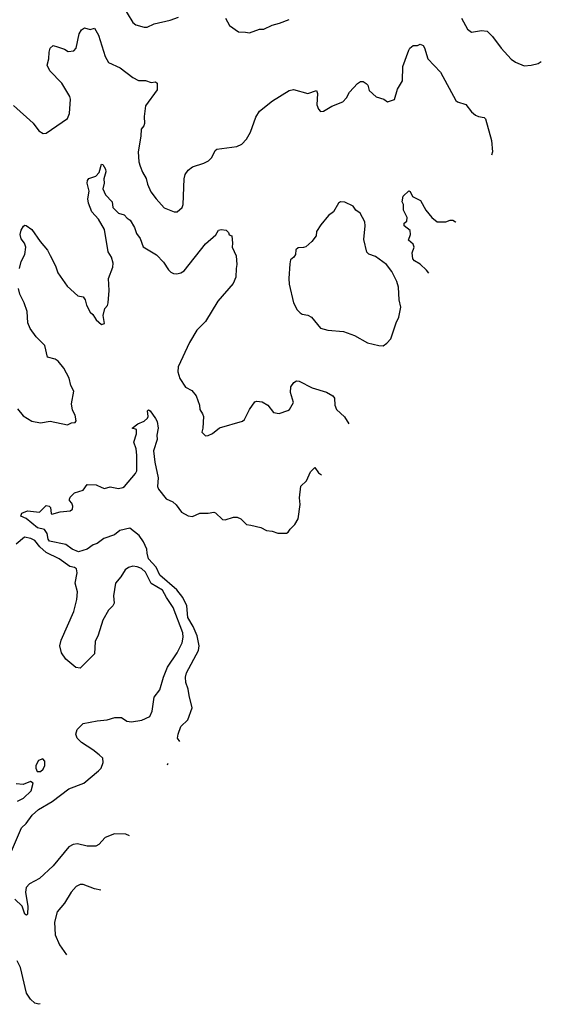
# Model space of a CAD drawing. Extents: x 2133489 to 2292442, y 756223 to 916462.
# Tile 458 of 463: x 2285370 to 2289037, y 879836 to 886754. Entities that reach past the tile are written whole.
import ezdxf

# ---------------------------------------------------------------- set-up
doc = ezdxf.new("R2010")
doc.units = 0

msp = doc.modelspace()

# ---------------------------------------------------------------- linework, layer by layer
at = {"layer": '0CON20XD'}
for points in [[(2286086, 886865), (2286166, 886735), (2286187, 886717), (2286245, 886702.5), (2286265, 886702.5), (2286314.5, 886725.5), (2286428.5, 886751.5), (2286485, 886772.5)], [(2286815.9, 886765.9), (2286845, 886712.5), (2286908.3, 886668.3), (2286956.4, 886666.4), (2286985, 886662.5), (2287055, 886686.7), (2287085, 886688.8), (2287145, 886716.7), (2287195, 886728.8), (2287265, 886756.7)], [(2288476.2, 886765), (2288517, 886687), (2288545, 886667.5), (2288615, 886678.8), (2288655, 886673.3), (2288693.8, 886635), (2288753.8, 886555), (2288825, 886476.7), (2288855, 886456.7), (2288915, 886431.2), (2288965, 886433.8), (2289015, 886446.2), (2289036.6, 886459.9)], [(2285325, 886152.5), (2285465, 886027.5), (2285505, 885974.2), (2285535, 885955.7), (2285555, 885955.8), (2285705, 886060.8), (2285719.4, 886095), (2285727.8, 886195), (2285723.1, 886215), (2285665, 886307.5), (2285580.8, 886395), (2285562, 886435), (2285575, 886480), (2285576, 886525), (2285583.8, 886555), (2285605, 886573.3), (2285635, 886563.8), (2285685, 886546.7), (2285710.7, 886530.7), (2285750, 886535), (2285766.4, 886553.6), (2285788, 886655), (2285805, 886683.3), (2285825, 886696), (2285865, 886685.8), (2285895, 886693.8), (2285922.9, 886645), (2285971.1, 886495), (2285995, 886454.2), (2286075, 886415.7), (2286165, 886348.6), (2286205, 886326), (2286255, 886328), (2286295, 886313.3), (2286325, 886316.7), (2286335, 886307.5), (2286335, 886262.5), (2286255, 886150), (2286243.9, 886073.9), (2286245.9, 886024.1), (2286242, 886008), (2286224, 885985), (2286222, 885935), (2286203.1, 885825), (2286207.8, 885755), (2286216.9, 885725), (2286232.1, 885682.1), (2286258.8, 885638.8), (2286267.9, 885597.9), (2286292, 885545), (2286328, 885495), (2286385, 885433.3), (2286455, 885403.8), (2286475.8, 885404.2), (2286511.2, 885435), (2286520, 885455), (2286525.6, 885635), (2286533.8, 885666.2), (2286555, 885698), (2286585, 885720.8), (2286665, 885745.6), (2286697.4, 885762.6), (2286721.5, 885785), (2286743.3, 885835), (2286755, 885845.6), (2286895.9, 885864.1), (2286931.1, 885878.9), (2286963.8, 885915), (2286993.1, 885965), (2287029.9, 886070.1), (2287055, 886110.6), (2287147.5, 886185), (2287265, 886257.1), (2287295, 886264.2), (2287395, 886236.7), (2287455, 886257.5), (2287463.3, 886235), (2287458.8, 886155), (2287470, 886125), (2287485, 886110), (2287505, 886111.2), (2287565, 886146.2), (2287642.3, 886177.7), (2287666.7, 886205), (2287687.5, 886245), (2287744.1, 886305.9), (2287765, 886320), (2287785, 886320), (2287806.4, 886306.4), (2287816.7, 886295), (2287826.4, 886256.4), (2287875, 886213.3), (2287930, 886195), (2287955, 886177.5), (2288005, 886192.5), (2288026.7, 886265), (2288060, 886325), (2288064, 886425), (2288105, 886540), (2288112.5, 886555), (2288135, 886572.5), (2288165, 886572.5), (2288185, 886582.5), (2288205, 886572.5), (2288215, 886557.5), (2288239.2, 886479.2), (2288328, 886385), (2288436.1, 886186.1), (2288446.4, 886176.4), (2288505, 886157.5), (2288545, 886107.5), (2288575, 886082.5), (2288595, 886073.3), (2288635, 886067.5), (2288645, 886057.5), (2288685.6, 885905), (2288693.3, 885825), (2288686.7, 885802.3)], [(2285368.1, 885005), (2285379.4, 885055), (2285405.8, 885104.2), (2285412, 885155), (2285404.2, 885184.2), (2285380.8, 885215), (2285372.9, 885245), (2285380, 885275), (2285397, 885303), (2285405, 885310), (2285415, 885307.5), (2285455, 885281.2), (2285514, 885195), (2285564.3, 885135), (2285583.3, 885096.7), (2285621.4, 885025), (2285637.1, 884975), (2285702.6, 884882.6), (2285778.8, 884815), (2285816.2, 884806.2), (2285830.4, 884785), (2285839.2, 884749.2), (2285865, 884700), (2285883, 884683), (2285906.7, 884645), (2285945, 884612.5), (2285965, 884620), (2285956.7, 884675), (2285968.8, 884725), (2285986, 884745), (2285992.5, 884765), (2285998.5, 884851.5), (2285994.6, 884935), (2286024.4, 885015), (2286025.6, 885044.4), (2286015.5, 885085), (2285992.2, 885122.2), (2285965, 885280), (2285922.7, 885352.7), (2285876.9, 885405), (2285854.5, 885465), (2285849.5, 885495), (2285858.3, 885548.3), (2285843.8, 885605), (2285846.2, 885625), (2285855, 885637.5), (2285905, 885654), (2285928.3, 885681.7), (2285945, 885740), (2285955, 885737.5), (2285973.3, 885705), (2285976, 885685), (2285962, 885635), (2285962.5, 885605), (2285953.3, 885565), (2285973.2, 885523.2), (2286020, 885475), (2286023.8, 885435), (2286064.5, 885394.5), (2286104.2, 885384.2), (2286125, 885360), (2286146.6, 885346.6), (2286175.6, 885295), (2286191.7, 885251.7), (2286217.4, 885217.4), (2286238, 885158), (2286332.1, 885102.1), (2286381.1, 885051.1), (2286415, 884996.7), (2286431.2, 884981.2), (2286450.3, 884970.3), (2286475, 884968.6), (2286503.3, 884975), (2286525, 884989.2), (2286675, 885178.6), (2286748.3, 885241.7), (2286767.5, 885275), (2286785, 885280), (2286820, 885275), (2286838.3, 885258.3), (2286841.7, 885241.7), (2286860, 885235), (2286866.7, 885185), (2286863.3, 885155), (2286891.2, 885095), (2286896.2, 885035), (2286892, 885005), (2286890, 884945), (2286869.4, 884900.6), (2286763.4, 884776.6), (2286675, 884632.5), (2286615, 884572.5), (2286563.5, 884485), (2286484, 884316), (2286480.3, 884280.3), (2286495, 884233.3), (2286535, 884173.3), (2286579.1, 884149.1), (2286610.3, 884110.3), (2286634, 884045), (2286636.7, 884015), (2286655.9, 883985.9), (2286661.2, 883965), (2286657.5, 883885), (2286650, 883855), (2286675, 883830), (2286695, 883832.5), (2286725, 883847.5), (2286775, 883886.7), (2286935, 883933.3), (2286950, 883945), (2286984, 884015), (2287021.9, 884068.1), (2287036.1, 884073.9), (2287075, 884070), (2287113.3, 884045), (2287155, 883993.3), (2287193, 883987), (2287255, 884007.5), (2287267.5, 884015), (2287293.8, 884065), (2287274, 884135), (2287276.1, 884173.9), (2287297.5, 884205), (2287315, 884216.2), (2287335, 884213.3), (2287425, 884168.1), (2287527.3, 884137.3), (2287571.7, 884111.7), (2287583.3, 884095), (2287586, 884045), (2287595.8, 884015.8), (2287653.4, 883963.4), (2287683, 883915.7)], [(2288246.3, 884974.4), (2288228.9, 884995), (2288185, 885036.7), (2288145, 885059.2), (2288133.8, 885075), (2288128.8, 885115), (2288143.8, 885155), (2288135, 885176.9), (2288103.8, 885205), (2288118.1, 885245), (2288115, 885272.5), (2288072.5, 885305), (2288072.5, 885325), (2288091.7, 885338.3), (2288093.3, 885365), (2288068, 885415), (2288067.5, 885455), (2288058.8, 885475), (2288065.9, 885514.1), (2288105, 885552.5), (2288115, 885547.5), (2288130.8, 885510.8), (2288187.5, 885485), (2288225.7, 885415.7), (2288266, 885365), (2288305, 885333.8), (2288365, 885334), (2288395, 885345.8), (2288415, 885346), (2288433.3, 885335), (2288436.2, 885331.5)], [(2287925, 884463.3), (2287949.5, 884480.5), (2287977.7, 884512.3), (2288016.2, 884625), (2288035.8, 884665), (2288050, 884735), (2288037.5, 884785), (2288033.1, 884875), (2288021.4, 884915), (2287985.6, 884985), (2287947.1, 885035), (2287871.1, 885091.1), (2287825, 885107.5), (2287810.7, 885120.7), (2287789.7, 885209.7), (2287799.2, 885305), (2287796, 885335), (2287764.1, 885394.1), (2287732.5, 885415), (2287713.3, 885445), (2287655, 885471.4), (2287626, 885474), (2287610, 885465), (2287575.8, 885404.2), (2287540.5, 885379.5), (2287487, 885313), (2287456.7, 885265), (2287453.6, 885236.4), (2287423.9, 885196.1), (2287380.7, 885159.3), (2287365, 885152.5), (2287328.3, 885151.7), (2287311.7, 885138.3), (2287307.5, 885105), (2287297.5, 885085), (2287273, 885067), (2287268.8, 885038.8), (2287261.4, 884935), (2287264.2, 884895), (2287294.1, 884764.1), (2287320, 884715), (2287341.2, 884695), (2287355, 884684.2), (2287395, 884679.2), (2287420, 884665), (2287485, 884586.7), (2287535, 884573.8), (2287645, 884564.2), (2287724.3, 884534.3), (2287815, 884483.3), (2287893.9, 884463.9), (2287925, 884463.3)], [(2285355, 884020), (2285395, 883971.2), (2285455, 883933.3), (2285515, 883921.2), (2285585, 883932.5), (2285705, 883906.7), (2285735, 883922.5), (2285760, 883925), (2285767.5, 883935), (2285760, 883975), (2285740, 884010), (2285734.2, 884055.8), (2285750.8, 884145), (2285729.4, 884185), (2285718.5, 884235), (2285679.5, 884305), (2285640, 884355), (2285618.1, 884368.1), (2285565, 884381.9), (2285546.9, 884465), (2285485.7, 884525), (2285442.2, 884585), (2285426.9, 884625), (2285422.2, 884705), (2285401.4, 884765), (2285371.4, 884825), (2285362.2, 884865)], [(2286495, 881682.5), (2286480, 881705), (2286483.9, 881733.9), (2286502.8, 881787.2), (2286552.5, 881835), (2286581.7, 881918.3), (2286560, 882005), (2286555, 882050), (2286536.8, 882096.8), (2286534.6, 882135), (2286542.7, 882165), (2286627, 882323), (2286632.4, 882355), (2286617.4, 882425), (2286590.2, 882490.2), (2286552.3, 882555), (2286544.1, 882635), (2286515.7, 882695), (2286475, 882749.4), (2286355, 882850.8), (2286328.1, 882908.1), (2286274.6, 882965), (2286264.9, 883005), (2286262.7, 883035), (2286241.1, 883085), (2286209.2, 883129.2), (2286145, 883180.9), (2286074.7, 883165.3), (2286035, 883134.4), (2285962.1, 883107.9), (2285915, 883073.3), (2285885, 883063.8), (2285845, 883034.2), (2285783.8, 883016.2), (2285738.8, 883035), (2285695, 883065.8), (2285580.3, 883090.3), (2285568.8, 883105), (2285562.9, 883145), (2285545, 883172), (2285495, 883184.5), (2285415, 883248.6), (2285376.7, 883265), (2285384.2, 883285.8), (2285425, 883302.5), (2285510, 883295), (2285555, 883340), (2285577, 883337), (2285587, 883327), (2285590, 883285), (2285595, 883280), (2285655, 883296.7), (2285725, 883302.5), (2285740, 883315), (2285742.5, 883335), (2285737, 883357), (2285720, 883375), (2285720, 883385), (2285725, 883400), (2285755, 883430), (2285815, 883447.5), (2285845, 883487.5), (2285906.4, 883486.4), (2285946.7, 883466.7), (2285965, 883460), (2286005, 883472.5), (2286065, 883461.2), (2286093.6, 883466.4), (2286107.5, 883475), (2286184.2, 883565), (2286192.9, 883585), (2286194.2, 883695), (2286189.2, 883739.2), (2286172.5, 883785), (2286190, 883845), (2286190, 883875), (2286160, 883885), (2286200, 883915), (2286245, 883932.5), (2286267.5, 883955), (2286272.5, 883965), (2286267.5, 884005), (2286275, 884012.5), (2286287.5, 884005), (2286325, 883952.5), (2286335, 883930), (2286342.5, 883885), (2286333.8, 883835), (2286335.6, 883805), (2286309.6, 883725), (2286319.4, 883645), (2286344.1, 883535.9), (2286337.5, 883475), (2286346, 883455), (2286398.8, 883388.8), (2286445.6, 883365.6), (2286468.8, 883345), (2286506.2, 883295), (2286555, 883268.8), (2286585, 883263.3), (2286635, 883286.2), (2286695, 883286), (2286733.6, 883293.6), (2286745, 883290), (2286795, 883243.3), (2286815, 883241.2), (2286871.7, 883258.3), (2286898.3, 883258.3), (2286925, 883247.5), (2286965, 883207.5), (2286995, 883203.3), (2287065, 883186.2), (2287105.6, 883165.6), (2287145, 883160.5), (2287185, 883146.7), (2287245, 883147.1), (2287256.6, 883153.4), (2287270, 883175), (2287303.4, 883206.6), (2287326.9, 883246.2), (2287342.3, 883347.7), (2287337.5, 883395), (2287345, 883477.5), (2287386.2, 883515), (2287415, 883576.2), (2287445, 883607.5), (2287471.3, 883571.3), (2287491.7, 883556.1)], [(2285303.9, 880896.1), (2285381.2, 881075), (2285415, 881106), (2285458.5, 881165), (2285501.9, 881205), (2285598.6, 881261.4), (2285715, 881350.5), (2285820.7, 881389.3), (2285923.9, 881476.1), (2285942.5, 881495), (2285956.7, 881535), (2285953.3, 881565), (2285928, 881588), (2285883.8, 881625), (2285804, 881675), (2285773.3, 881705), (2285763.3, 881735), (2285774.2, 881765.8), (2285815, 881808.6), (2285915, 881828), (2285985, 881834.5), (2286037.9, 881852.1), (2286085, 881850.8), (2286123.8, 881825), (2286155, 881820.9), (2286228, 881832), (2286285, 881858), (2286302, 881895), (2286314.2, 881995), (2286355.7, 882045), (2286380, 882135), (2286409.1, 882205), (2286475.5, 882305), (2286511.8, 882375), (2286520, 882415), (2286515.9, 882445), (2286448, 882625), (2286402.5, 882695), (2286373.6, 882745), (2286295, 882793.3), (2286255, 882872), (2286225, 882899.2), (2286195, 882910.8), (2286165, 882914), (2286135, 882906), (2286110.9, 882889.1), (2286081.1, 882838.9), (2286043.1, 882795), (2286030, 882705), (2286034.3, 882655), (2286024.5, 882635.5), (2285995, 882606.2), (2285953.1, 882535), (2285920.3, 882429.7), (2285900, 882385), (2285895, 882297.5), (2285795, 882198.8), (2285765, 882203.3), (2285695, 882262), (2285663.8, 882305), (2285652, 882355), (2285661.9, 882395), (2285749.1, 882595), (2285771.1, 882681.1), (2285776.5, 882735), (2285760.5, 882795), (2285773, 882867), (2285768.4, 882895), (2285755, 882904.7), (2285721.1, 882911.1), (2285646.7, 882965), (2285555, 883010), (2285510.4, 883050.4), (2285475, 883093.8), (2285448, 883108), (2285402.7, 883117.3), (2285345, 883070)], [(2285491.7, 881471.7), (2285515, 881472.5), (2285535, 881487.5), (2285546.2, 881515), (2285546.7, 881545), (2285531.7, 881561.7), (2285500.7, 881549.3), (2285483.3, 881515), (2285482.5, 881495), (2285491.7, 881471.7)], [(2286408, 881519), (2286410, 881525), (2286413.7, 881529.8)], [(2285355, 881262.5), (2285395.7, 881285), (2285450, 881335), (2285465, 881390), (2285445, 881402.5), (2285395, 881381.2), (2285345.8, 881385.8)], [(2286142.4, 881019.7), (2286115, 881032.5), (2286035, 881034.2), (2285971.1, 881008.9), (2285925, 880958.8), (2285905, 880947.5), (2285845, 880947.8), (2285775, 880962.9), (2285745, 880958.6), (2285715, 880942.5), (2285605, 880808), (2285509.2, 880720.8), (2285437.6, 880682.4), (2285415, 880656), (2285410.9, 880625), (2285426.4, 880523.6), (2285425, 880470), (2285418.3, 880461.7), (2285405, 880470), (2285386.2, 880526.2), (2285336.2, 880575)], [(2285939.9, 880639.1), (2285895, 880648.1), (2285815, 880678), (2285795, 880677.5), (2285767, 880663), (2285732.5, 880625), (2285683.6, 880546.4), (2285634.2, 880485), (2285613.2, 880413.2), (2285620, 880325), (2285650.6, 880255), (2285697.9, 880184.2)], [(2285514.1, 879838.7), (2285505, 879836), (2285475, 879844.2), (2285445, 879871.4), (2285417.5, 879915), (2285375.3, 880095), (2285350.8, 880140.9)]]:
    msp.add_lwpolyline(points, dxfattribs=at)

doc.saveas('drawing.dxf')
